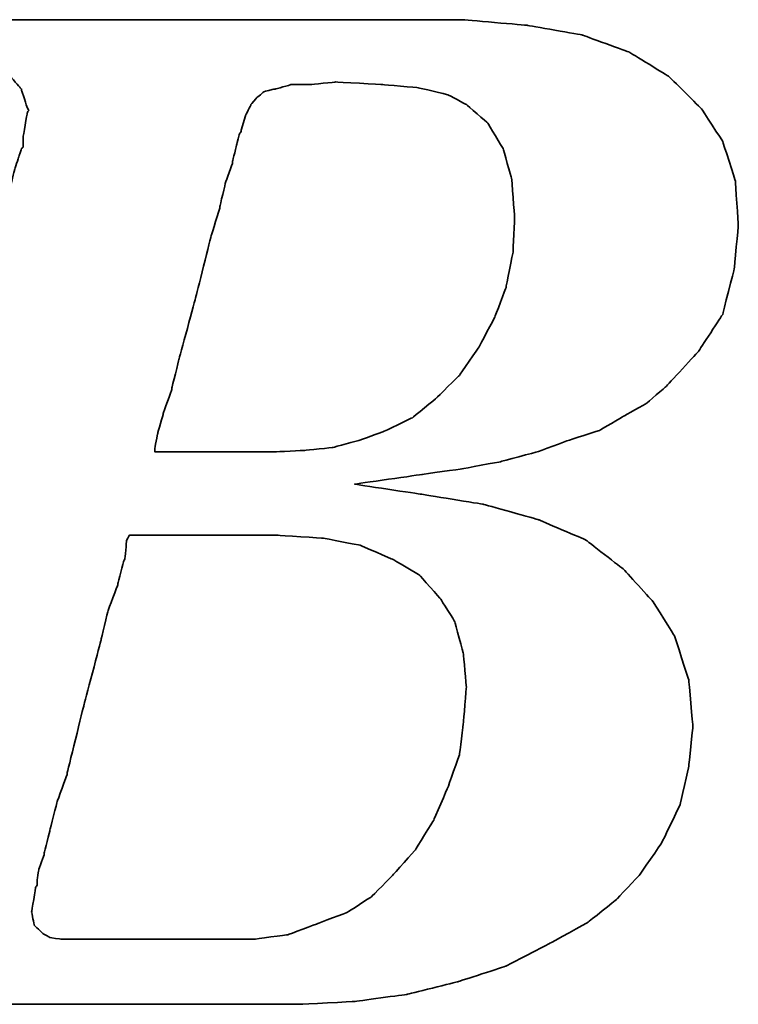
# Model space of a CAD drawing. Header units: millimetres. Extents: x 1805 to 4914, y -1594 to 860.
# Tile 574 of 656: x 4009.49 to 4012.9, y -201.37 to -196.7. Entities that reach past the tile are written whole.
import ezdxf

# ---------------------------------------------------------------- set-up
doc = ezdxf.new("R2010")
doc.units = ezdxf.units.MM
doc.layers.add('DIM', color=4, linetype='CONTINUOUS')
doc.layers.add('layer 1', color=7, linetype='CONTINUOUS')

# ---------------------------------------------------------------- blocks, each defined once
blk = doc.blocks.new('TBI MOTION logo(完整正式版)')
at = {"layer": 'layer 1', "color": 22, "lineweight": 35}
for points, knots in [([(-64.65375, -6.86375), (-64.65375, -6.86375), (-64.84375, -7.29625), (-64.84375, -7.29625), (-64.84375, -7.29625), (-64.84375, -7.29625), (-64.86875, -7.34375), (-64.86875, -7.34375), (-64.86875, -7.34375), (-64.86875, -7.34375), (-64.86875, -7.36875), (-64.86875, -7.36875), (-64.86875, -7.36875), (-64.86875, -7.36875), (-65.15375, -7.65375), (-65.15375, -7.65375), (-65.15375, -7.65375), (-65.15375, -7.65375), (-65.17875, -7.65375), (-65.17875, -7.65375), (-65.17875, -7.65375), (-65.17875, -7.65375), (-65.20375, -7.67875), (-65.20375, -7.67875), (-65.20375, -7.67875), (-65.20375, -7.67875), (-65.58875, -7.87125), (-65.58875, -7.87125), (-65.58875, -7.87125), (-65.58875, -7.87125), (-65.63375, -7.87125), (-65.63375, -7.87125), (-65.63375, -7.87125), (-65.63375, -7.87125), (-65.65875, -7.89375), (-65.65875, -7.89375), (-65.65875, -7.89375), (-65.65875, -7.89375), (-66.09375, -7.94375), (-66.09375, -7.94375), (-66.09375, -7.94375), (-66.09375, -7.94375), (-66.11375, -7.94375), (-66.11375, -7.94375), (-66.11375, -7.94375), (-66.11375, -7.94375), (-66.16375, -7.94375), (-66.16375, -7.94375), (-66.16375, -7.94375), (-66.16375, -7.94375), (-66.30875, -7.94375), (-66.30875, -7.94375), (-66.30875, -7.94375), (-66.30875, -7.94375), (-66.69375, -7.94375), (-66.69375, -7.94375), (-66.69375, -7.94375), (-66.69375, -7.94375), (-67.07375, -7.94375), (-67.07375, -7.94375), (-67.07375, -7.94375), (-67.07375, -7.94375), (-67.12375, -7.94375), (-67.12375, -7.94375), (-67.12375, -7.94375), (-67.12375, -7.94375), (-67.12375, -7.96625), (-67.12375, -7.96625), (-67.12375, -7.96625), (-67.12375, -7.96625), (-67.14875, -7.99125), (-67.14875, -7.99125), (-67.14875, -7.99125), (-67.14875, -7.99125), (-67.24375, -8.34875), (-67.24375, -8.34875), (-67.24375, -8.34875), (-67.24375, -8.34875), (-67.31375, -8.68625), (-67.31375, -8.68625), (-67.31375, -8.68625), (-67.31375, -8.68625), (-67.26875, -8.68625), (-67.26875, -8.68625), (-67.26875, -8.68625), (-67.26875, -8.68625), (-67.07375, -8.68625), (-67.07375, -8.68625), (-67.07375, -8.68625), (-67.07375, -8.68625), (-66.54875, -8.68625), (-66.54875, -8.68625), (-66.54875, -8.68625), (-66.54875, -8.68625), (-65.82625, -8.68625), (-65.82625, -8.68625), (-65.82625, -8.68625), (-65.82625, -8.68625), (-65.01375, -8.68625), (-65.01375, -8.68625), (-65.01375, -8.68625), (-65.01375, -8.68625), (-64.05375, -8.68625), (-64.05375, -8.68625), (-64.05375, -8.68625), (-64.05375, -8.68625), (-62.08375, -8.68625), (-62.08375, -8.68625), (-62.08375, -8.68625), (-62.08375, -8.68625), (-60.06875, -8.68625), (-60.06875, -8.68625), (-60.06875, -8.68625), (-60.06875, -8.68625), (-59.10875, -8.68625), (-59.10875, -8.68625), (-59.10875, -8.68625), (-59.10875, -8.68625), (-58.29375, -8.68625), (-58.29375, -8.68625), (-58.29375, -8.68625), (-58.29375, -8.68625), (-57.57375, -8.68625), (-57.57375, -8.68625), (-57.57375, -8.68625), (-57.57375, -8.68625), (-57.04875, -8.68625), (-57.04875, -8.68625), (-57.04875, -8.68625), (-57.04875, -8.68625), (-56.85375, -8.68625), (-56.85375, -8.68625), (-56.85375, -8.68625), (-56.85375, -8.68625), (-56.70875, -8.68625), (-56.70875, -8.68625), (-56.70875, -8.68625), (-56.70875, -8.68625), (-56.61375, -8.68625), (-56.61375, -8.68625), (-56.61375, -8.68625), (-56.61375, -8.68625), (-56.56875, -8.68625), (-56.56875, -8.68625), (-56.56875, -8.68625), (-56.56875, -8.68625), (-55.65375, -8.63875), (-55.65375, -8.63875), (-55.65375, -8.63875), (-55.65375, -8.63875), (-54.76875, -8.51875), (-54.76875, -8.51875), (-54.76875, -8.51875), (-54.76875, -8.51875), (-53.90375, -8.30375), (-53.90375, -8.30375), (-53.90375, -8.30375), (-53.90375, -8.30375), (-53.08875, -8.03875), (-53.08875, -8.03875), (-53.08875, -8.03875), (-53.08875, -8.03875), (-52.34375, -7.65375), (-52.34375, -7.65375), (-52.34375, -7.65375), (-52.34375, -7.65375), (-51.69875, -7.29625), (-51.69875, -7.29625), (-51.69875, -7.29625), (-51.69875, -7.29625), (-51.21875, -6.91125), (-51.21875, -6.91125), (-51.21875, -6.91125), (-51.21875, -6.91125), (-50.83375, -6.50375), (-50.83375, -6.50375), (-50.83375, -6.50375), (-50.83375, -6.50375), (-50.44875, -5.94875), (-50.44875, -5.94875), (-50.44875, -5.94875), (-50.44875, -5.94875), (-50.13875, -5.30375), (-50.13875, -5.30375), (-50.13875, -5.30375), (-50.13875, -5.30375), (-49.99375, -4.65375), (-49.99375, -4.65375), (-49.99375, -4.65375), (-49.99375, -4.65375), (-49.92375, -3.98375), (-49.92375, -3.98375), (-49.92375, -3.98375), (-49.92375, -3.98375), (-49.99375, -3.19374), (-49.99375, -3.19374), (-49.99375, -3.19374), (-49.99375, -3.19374), (-50.23374, -2.44874), (-50.23374, -2.44874), (-50.23374, -2.44874), (-50.23374, -2.44874), (-50.59375, -1.87374), (-50.59375, -1.87374), (-50.59375, -1.87374), (-50.59375, -1.87374), (-51.09875, -1.31874), (-51.09875, -1.31874), (-51.09875, -1.31874), (-51.09875, -1.31874), (-51.74375, -0.81875), (-51.74375, -0.81875), (-51.74375, -0.81875), (-51.74375, -0.81875), (-52.53875, -0.48125), (-52.53875, -0.48125), (-52.53875, -0.48125), (-52.53875, -0.48125), (-53.47375, -0.21875), (-53.47375, -0.21875), (-53.47375, -0.21875), (-53.47375, -0.21875), (-54.52875, -0.04874), (-54.52875, -0.04874), (-54.52875, -0.04874), (-54.52875, -0.04874), (-55.65375, 0.12125), (-55.65375, 0.12125), (-55.65375, 0.12125), (-55.65375, 0.12125), (-54.50375, 0.28624), (-54.50375, 0.28624), (-54.50375, 0.28624), (-54.50375, 0.28624), (-53.83375, 0.38124), (-53.83375, 0.38124), (-53.83375, 0.38124), (-53.83375, 0.38124), (-53.18375, 0.50125), (-53.18375, 0.50125), (-53.18375, 0.50125), (-53.18375, 0.50125), (-52.55875, 0.66874), (-52.55875, 0.66874), (-52.55875, 0.66874), (-52.55875, 0.66874), (-52.03375, 0.86124), (-52.03375, 0.86124), (-52.03375, 0.86124), (-52.03375, 0.86124), (-51.50374, 1.03124), (-51.50374, 1.03124), (-51.50374, 1.03124), (-51.50374, 1.03124), (-51.09875, 1.27125), (-51.09875, 1.27125), (-51.09875, 1.27125), (-51.09875, 1.27125), (-50.71375, 1.48624), (-50.71375, 1.48624), (-50.71375, 1.48624), (-50.71375, 1.48624), (-50.37625, 1.77625), (-50.37625, 1.77625), (-50.37625, 1.77625), (-50.37625, 1.77625), (-49.82375, 2.37625), (-49.82375, 2.37625), (-49.82375, 2.37625), (-49.82375, 2.37625), (-49.41875, 2.99625), (-49.41875, 2.99625), (-49.41875, 2.99625), (-49.41875, 2.99625), (-49.22375, 3.76625), (-49.22375, 3.76625), (-49.22375, 3.76625), (-49.22375, 3.76625), (-49.15375, 4.50874), (-49.15375, 4.50874), (-49.15375, 4.50874), (-49.15375, 4.50874), (-49.20375, 5.25125), (-49.20375, 5.25125), (-49.20375, 5.25125), (-49.20375, 5.25125), (-49.41875, 5.92625), (-49.41875, 5.92625), (-49.41875, 5.92625), (-49.41875, 5.92625), (-49.77875, 6.47625), (-49.77875, 6.47625), (-49.77875, 6.47625), (-49.77875, 6.47625), (-50.33125, 7.02624), (-50.33125, 7.02624), (-50.33125, 7.02624), (-50.33125, 7.02624), (-51.00125, 7.43625), (-51.00125, 7.43625), (-51.00125, 7.43625), (-51.00125, 7.43625), (-51.79375, 7.72625), (-51.79375, 7.72625), (-51.79375, 7.72625), (-51.79375, 7.72625), (-52.72875, 7.89124), (-52.72875, 7.89124), (-52.72875, 7.89124), (-52.72875, 7.89124), (-53.83375, 7.98625), (-53.83375, 7.98625), (-53.83375, 7.98625), (-53.83375, 7.98625), (-53.92875, 7.98625), (-53.92875, 7.98625), (-53.92875, 7.98625), (-53.92875, 7.98625), (-54.26375, 7.98625), (-54.26375, 7.98625), (-54.26375, 7.98625), (-54.26375, 7.98625), (-54.74375, 7.98625), (-54.74375, 7.98625), (-54.74375, 7.98625), (-54.74375, 7.98625), (-55.36875, 7.98625), (-55.36875, 7.98625), (-55.36875, 7.98625), (-55.36875, 7.98625), (-56.13375, 7.98625), (-56.13375, 7.98625), (-56.13375, 7.98625), (-56.13375, 7.98625), (-56.94875, 7.98625), (-56.94875, 7.98625), (-56.94875, 7.98625), (-56.94875, 7.98625), (-58.77625, 7.98625), (-58.77625, 7.98625), (-58.77625, 7.98625), (-58.77625, 7.98625), (-60.59875, 7.98625), (-60.59875, 7.98625), (-60.59875, 7.98625), (-60.59875, 7.98625), (-61.41375, 7.98625), (-61.41375, 7.98625), (-61.41375, 7.98625), (-61.41375, 7.98625), (-62.17875, 7.98625), (-62.17875, 7.98625), (-62.17875, 7.98625), (-62.17875, 7.98625), (-62.80375, 7.98625), (-62.80375, 7.98625), (-62.80375, 7.98625), (-62.80375, 7.98625), (-63.30625, 7.98625), (-63.30625, 7.98625), (-63.30625, 7.98625), (-63.30625, 7.98625), (-63.57375, 7.98625), (-63.57375, 7.98625), (-63.57375, 7.98625), (-63.57375, 7.98625), (-63.57375, 7.96375), (-63.57375, 7.96375), (-63.57375, 7.96375), (-63.57375, 7.96375), (-63.59875, 7.94125), (-63.59875, 7.94125), (-63.59875, 7.94125), (-63.59875, 7.94125), (-63.69375, 7.55625), (-63.69375, 7.55625), (-63.69375, 7.55625), (-63.69375, 7.55625), (-63.76375, 7.24624), (-63.76375, 7.24624), (-63.76375, 7.24624), (-63.76375, 7.24624), (-63.23875, 7.24624), (-63.23875, 7.24624), (-63.23875, 7.24624), (-63.23875, 7.24624), (-62.75875, 7.24624), (-62.75875, 7.24624), (-62.75875, 7.24624), (-62.75875, 7.24624), (-62.61125, 7.24624), (-62.61125, 7.24624), (-62.61125, 7.24624), (-62.61125, 7.24624), (-62.56625, 7.24624), (-62.56625, 7.24624), (-62.56625, 7.24624), (-62.56625, 7.24624), (-62.22875, 7.24624), (-62.22875, 7.24624), (-62.22875, 7.24624), (-62.22875, 7.24624), (-62.20375, 7.24624), (-62.20375, 7.24624), (-62.20375, 7.24624), (-62.20375, 7.24624), (-62.17875, 7.21875), (-62.17875, 7.21875), (-62.17875, 7.21875), (-62.17875, 7.21875), (-61.96375, 7.17125), (-61.96375, 7.17125), (-61.96375, 7.17125), (-61.96375, 7.17125), (-61.72375, 7.12624), (-61.72375, 7.12624), (-61.72375, 7.12624), (-61.72375, 7.12624), (-61.70375, 7.12624), (-61.70375, 7.12624), (-61.70375, 7.12624), (-61.70375, 7.12624), (-61.55875, 7.07624), (-61.55875, 7.07624), (-61.55875, 7.07624), (-61.55875, 7.07624), (-61.50875, 7.07624), (-61.50875, 7.07624), (-61.50875, 7.07624), (-61.50875, 7.07624), (-61.48375, 7.02624), (-61.48375, 7.02624), (-61.48375, 7.02624), (-61.48375, 7.02624), (-61.31875, 6.83375), (-61.31875, 6.83375), (-61.31875, 6.83375), (-61.31875, 6.83375), (-61.29375, 6.81125), (-61.29375, 6.81125), (-61.29375, 6.81125), (-61.29375, 6.81125), (-61.29375, 6.78625), (-61.29375, 6.78625), (-61.29375, 6.78625), (-61.29375, 6.78625), (-61.19875, 6.50124), (-61.19875, 6.50124), (-61.19875, 6.50124), (-61.19875, 6.50124), (-61.17375, 6.45124), (-61.17375, 6.45124), (-61.17375, 6.45124), (-61.17375, 6.45124), (-61.19875, 6.40625), (-61.19875, 6.40625), (-61.19875, 6.40625), (-61.19875, 6.40625), (-61.26875, 5.99624), (-61.26875, 5.99624), (-61.26875, 5.99624), (-61.26875, 5.99624), (-61.26875, 5.85125), (-61.26875, 5.85125), (-61.26875, 5.85125), (-61.26875, 5.85125), (-61.26875, 5.82625), (-61.26875, 5.82625), (-61.26875, 5.82625), (-61.26875, 5.82625), (-61.29375, 5.80625), (-61.29375, 5.80625), (-61.29375, 5.80625), (-61.29375, 5.80625), (-61.34125, 5.66125), (-61.34125, 5.66125), (-61.34125, 5.66125), (-61.34125, 5.66125), (-61.41375, 5.44625), (-61.41375, 5.44625), (-61.41375, 5.44625), (-61.41375, 5.44625), (-61.48375, 5.15625), (-61.48375, 5.15625), (-61.48375, 5.15625), (-61.48375, 5.15625), (-61.58375, 4.82124), (-61.58375, 4.82124), (-61.58375, 4.82124), (-61.58375, 4.82124), (-61.79875, 4.00375), (-61.79875, 4.00375), (-61.79875, 4.00375), (-61.79875, 4.00375), (-62.05875, 2.99625), (-62.05875, 2.99625), (-62.05875, 2.99625), (-62.05875, 2.99625), (-62.34875, 1.91625), (-62.34875, 1.91625), (-62.34875, 1.91625), (-62.34875, 1.91625), (-62.97375, -0.41124), (-62.97375, -0.41124), (-62.97375, -0.41124), (-62.97375, -0.41124), (-63.59875, -2.75875), (-63.59875, -2.75875), (-63.59875, -2.75875), (-63.59875, -2.75875), (-63.88375, -3.86374), (-63.88375, -3.86374), (-63.88375, -3.86374), (-63.88375, -3.86374), (-64.14875, -4.82374), (-64.14875, -4.82374), (-64.14875, -4.82374), (-64.14875, -4.82374), (-64.36375, -5.64125), (-64.36375, -5.64125), (-64.36375, -5.64125), (-64.36375, -5.64125), (-64.43625, -5.97625), (-64.43625, -5.97625), (-64.43625, -5.97625), (-64.43625, -5.97625), (-64.50875, -6.28625), (-64.50875, -6.28625), (-64.50875, -6.28625), (-64.50875, -6.28625), (-64.50875, -6.30875), (-64.50875, -6.30875), (-64.50875, -6.30875), (-64.50875, -6.30875), (-64.57875, -6.50375), (-64.57875, -6.50375), (-64.57875, -6.50375), (-64.57875, -6.50375), (-64.62875, -6.69625), (-64.62875, -6.69625), (-64.62875, -6.69625), (-64.62875, -6.69625), (-64.62875, -6.76875), (-64.62875, -6.76875), (-64.62875, -6.76875), (-64.62875, -6.76875), (-64.62875, -6.81375), (-64.62875, -6.81375), (-64.62875, -6.81375), (-64.62875, -6.81375), (-64.62875, -6.83875), (-64.62875, -6.83875), (-64.62875, -6.83875), (-64.62875, -6.83875), (-64.65375, -6.86375), (-64.65375, -6.86375)], [0, 0, 0, 0, 0.00719424, 0.00719424, 0.00719424, 0.00719425, 0.01438849, 0.01438849, 0.01438849, 0.0143885, 0.02158273, 0.02158273, 0.02158273, 0.02158274, 0.02877698, 0.02877698, 0.02877698, 0.02877699, 0.03597122, 0.03597122, 0.03597122, 0.03597123, 0.04316547, 0.04316547, 0.04316547, 0.04316548, 0.05035971, 0.05035971, 0.05035971, 0.05035972, 0.05755396, 0.05755396, 0.05755396, 0.05755397, 0.0647482, 0.0647482, 0.0647482, 0.06474821, 0.07194245, 0.07194245, 0.07194245, 0.07194246, 0.07913669, 0.07913669, 0.07913669, 0.0791367, 0.08633094, 0.08633094, 0.08633094, 0.08633095, 0.09352518, 0.09352518, 0.09352518, 0.09352519, 0.10071942, 0.10071942, 0.10071942, 0.10071943, 0.10791367, 0.10791367, 0.10791367, 0.10791368, 0.11510791, 0.11510791, 0.11510791, 0.11510792, 0.12230216, 0.12230216, 0.12230216, 0.12230217, 0.1294964, 0.1294964, 0.1294964, 0.12949641, 0.13669065, 0.13669065, 0.13669065, 0.13669066, 0.14388489, 0.14388489, 0.14388489, 0.1438849, 0.15107914, 0.15107914, 0.15107914, 0.15107915, 0.15827338, 0.15827338, 0.15827338, 0.15827339, 0.16546763, 0.16546763, 0.16546763, 0.16546764, 0.17266187, 0.17266187, 0.17266187, 0.17266188, 0.17985612, 0.17985612, 0.17985612, 0.17985613, 0.18705036, 0.18705036, 0.18705036, 0.18705037, 0.1942446, 0.1942446, 0.1942446, 0.19424461, 0.20143885, 0.20143885, 0.20143885, 0.20143886, 0.20863309, 0.20863309, 0.20863309, 0.2086331, 0.21582734, 0.21582734, 0.21582734, 0.21582735, 0.22302158, 0.22302158, 0.22302158, 0.22302159, 0.23021583, 0.23021583, 0.23021583, 0.23021584, 0.23741007, 0.23741007, 0.23741007, 0.23741008, 0.24460432, 0.24460432, 0.24460432, 0.24460433, 0.25179856, 0.25179856, 0.25179856, 0.25179857, 0.25899281, 0.25899281, 0.25899281, 0.25899282, 0.26618705, 0.26618705, 0.26618705, 0.26618706, 0.27338129, 0.27338129, 0.27338129, 0.2733813, 0.28057554, 0.28057554, 0.28057554, 0.28057555, 0.28776978, 0.28776978, 0.28776978, 0.28776979, 0.29496403, 0.29496403, 0.29496403, 0.29496404, 0.30215827, 0.30215827, 0.30215827, 0.30215828, 0.30935252, 0.30935252, 0.30935252, 0.30935253, 0.31654676, 0.31654676, 0.31654676, 0.31654677, 0.32374101, 0.32374101, 0.32374101, 0.32374102, 0.33093525, 0.33093525, 0.33093525, 0.33093526, 0.3381295, 0.3381295, 0.3381295, 0.33812951, 0.34532374, 0.34532374, 0.34532374, 0.34532375, 0.35251799, 0.35251799, 0.35251799, 0.352518, 0.35971223, 0.35971223, 0.35971223, 0.35971224, 0.36690647, 0.36690647, 0.36690647, 0.36690648, 0.37410072, 0.37410072, 0.37410072, 0.37410073, 0.38129496, 0.38129496, 0.38129496, 0.38129497, 0.38848921, 0.38848921, 0.38848921, 0.38848922, 0.39568345, 0.39568345, 0.39568345, 0.39568346, 0.4028777, 0.4028777, 0.4028777, 0.40287771, 0.41007194, 0.41007194, 0.41007194, 0.41007195, 0.41726619, 0.41726619, 0.41726619, 0.4172662, 0.42446043, 0.42446043, 0.42446043, 0.42446044, 0.43165468, 0.43165468, 0.43165468, 0.43165469, 0.43884892, 0.43884892, 0.43884892, 0.43884893, 0.44604317, 0.44604317, 0.44604317, 0.44604318, 0.45323741, 0.45323741, 0.45323741, 0.45323742, 0.46043165, 0.46043165, 0.46043165, 0.46043166, 0.4676259, 0.4676259, 0.4676259, 0.46762591, 0.47482014, 0.47482014, 0.47482014, 0.47482015, 0.48201439, 0.48201439, 0.48201439, 0.4820144, 0.48920863, 0.48920863, 0.48920863, 0.48920864, 0.49640288, 0.49640288, 0.49640288, 0.49640289, 0.50359712, 0.50359712, 0.50359712, 0.50359713, 0.51079137, 0.51079137, 0.51079137, 0.51079138, 0.51798561, 0.51798561, 0.51798561, 0.51798562, 0.52517986, 0.52517986, 0.52517986, 0.52517987, 0.5323741, 0.5323741, 0.5323741, 0.53237411, 0.53956835, 0.53956835, 0.53956835, 0.53956836, 0.54676259, 0.54676259, 0.54676259, 0.5467626, 0.55395683, 0.55395683, 0.55395683, 0.55395684, 0.56115108, 0.56115108, 0.56115108, 0.56115109, 0.56834532, 0.56834532, 0.56834532, 0.56834533, 0.57553957, 0.57553957, 0.57553957, 0.57553958, 0.58273381, 0.58273381, 0.58273381, 0.58273382, 0.58992806, 0.58992806, 0.58992806, 0.58992807, 0.5971223, 0.5971223, 0.5971223, 0.59712231, 0.60431655, 0.60431655, 0.60431655, 0.60431656, 0.61151079, 0.61151079, 0.61151079, 0.6115108, 0.61870504, 0.61870504, 0.61870504, 0.61870505, 0.62589928, 0.62589928, 0.62589928, 0.62589929, 0.63309353, 0.63309353, 0.63309353, 0.63309354, 0.64028777, 0.64028777, 0.64028777, 0.64028778, 0.64748201, 0.64748201, 0.64748201, 0.64748202, 0.65467626, 0.65467626, 0.65467626, 0.65467627, 0.6618705, 0.6618705, 0.6618705, 0.66187051, 0.66906475, 0.66906475, 0.66906475, 0.66906476, 0.67625899, 0.67625899, 0.67625899, 0.676259, 0.68345324, 0.68345324, 0.68345324, 0.68345325, 0.69064748, 0.69064748, 0.69064748, 0.69064749, 0.69784173, 0.69784173, 0.69784173, 0.69784174, 0.70503597, 0.70503597, 0.70503597, 0.70503598, 0.71223022, 0.71223022, 0.71223022, 0.71223023, 0.71942446, 0.71942446, 0.71942446, 0.71942447, 0.72661871, 0.72661871, 0.72661871, 0.72661872, 0.73381295, 0.73381295, 0.73381295, 0.73381296, 0.74100719, 0.74100719, 0.74100719, 0.7410072, 0.74820144, 0.74820144, 0.74820144, 0.74820145, 0.75539568, 0.75539568, 0.75539568, 0.75539569, 0.76258993, 0.76258993, 0.76258993, 0.76258994, 0.76978417, 0.76978417, 0.76978417, 0.76978418, 0.77697842, 0.77697842, 0.77697842, 0.77697843, 0.78417266, 0.78417266, 0.78417266, 0.78417267, 0.79136691, 0.79136691, 0.79136691, 0.79136692, 0.79856115, 0.79856115, 0.79856115, 0.79856116, 0.8057554, 0.8057554, 0.8057554, 0.80575541, 0.81294964, 0.81294964, 0.81294964, 0.81294965, 0.82014388, 0.82014388, 0.82014388, 0.82014389, 0.82733813, 0.82733813, 0.82733813, 0.82733814, 0.83453237, 0.83453237, 0.83453237, 0.83453238, 0.84172662, 0.84172662, 0.84172662, 0.84172663, 0.84892086, 0.84892086, 0.84892086, 0.84892087, 0.85611511, 0.85611511, 0.85611511, 0.85611512, 0.86330935, 0.86330935, 0.86330935, 0.86330936, 0.8705036, 0.8705036, 0.8705036, 0.87050361, 0.87769784, 0.87769784, 0.87769784, 0.87769785, 0.88489209, 0.88489209, 0.88489209, 0.8848921, 0.89208633, 0.89208633, 0.89208633, 0.89208634, 0.89928058, 0.89928058, 0.89928058, 0.89928059, 0.90647482, 0.90647482, 0.90647482, 0.90647483, 0.91366906, 0.91366906, 0.91366906, 0.91366907, 0.92086331, 0.92086331, 0.92086331, 0.92086332, 0.92805755, 0.92805755, 0.92805755, 0.92805756, 0.9352518, 0.9352518, 0.9352518, 0.93525181, 0.94244604, 0.94244604, 0.94244604, 0.94244605, 0.94964029, 0.94964029, 0.94964029, 0.9496403, 0.95683453, 0.95683453, 0.95683453, 0.95683454, 0.96402878, 0.96402878, 0.96402878, 0.96402879, 0.97122302, 0.97122302, 0.97122302, 0.97122303, 0.97841727, 0.97841727, 0.97841727, 0.97841728, 0.98561151, 0.98561151, 0.98561151, 0.98561152, 0.99280576, 0.99280576, 0.99280576, 0.99280577, 1, 1, 1, 1]), ([(-57.50375, 6.35625), (-57.50375, 6.35625), (-57.57375, 6.11625), (-57.57375, 6.11625), (-57.57375, 6.11625), (-57.57375, 6.11625), (-57.57375, 6.09125), (-57.57375, 6.09125), (-57.57375, 6.09125), (-57.57375, 6.09125), (-57.59875, 6.06625), (-57.59875, 6.06625), (-57.59875, 6.06625), (-57.59875, 6.06625), (-57.64875, 5.87625), (-57.64875, 5.87625), (-57.64875, 5.87625), (-57.64875, 5.87625), (-57.71875, 5.58875), (-57.71875, 5.58875), (-57.71875, 5.58875), (-57.71875, 5.58875), (-57.71875, 5.56625), (-57.71875, 5.56625), (-57.71875, 5.56625), (-57.71875, 5.56625), (-57.83875, 5.23125), (-57.83875, 5.23125), (-57.83875, 5.23125), (-57.83875, 5.23125), (-57.93625, 4.82124), (-57.93625, 4.82124), (-57.93625, 4.82124), (-57.93625, 4.82124), (-57.93625, 4.79624), (-57.93625, 4.79624), (-57.93625, 4.79624), (-57.93625, 4.79624), (-58.07875, 4.34125), (-58.07875, 4.34125), (-58.07875, 4.34125), (-58.07875, 4.34125), (-58.34375, 3.28625), (-58.34375, 3.28625), (-58.34375, 3.28625), (-58.34375, 3.28625), (-58.62875, 2.23124), (-58.62875, 2.23124), (-58.62875, 2.23124), (-58.62875, 2.23124), (-58.74875, 1.75125), (-58.74875, 1.75125), (-58.74875, 1.75125), (-58.74875, 1.75125), (-58.74875, 1.72625), (-58.74875, 1.72625), (-58.74875, 1.72625), (-58.74875, 1.72625), (-58.89375, 1.31625), (-58.89375, 1.31625), (-58.89375, 1.31625), (-58.89375, 1.31625), (-58.98875, 0.98124), (-58.98875, 0.98124), (-58.98875, 0.98124), (-58.98875, 0.98124), (-59.03875, 0.71625), (-59.03875, 0.71625), (-59.03875, 0.71625), (-59.03875, 0.71625), (-59.03875, 0.66874), (-59.03875, 0.66874), (-59.03875, 0.66874), (-59.03875, 0.66874), (-58.91875, 0.66874), (-58.91875, 0.66874), (-58.91875, 0.66874), (-58.91875, 0.66874), (-58.53375, 0.66874), (-58.53375, 0.66874), (-58.53375, 0.66874), (-58.53375, 0.66874), (-58.10375, 0.66874), (-58.10375, 0.66874), (-58.10375, 0.66874), (-58.10375, 0.66874), (-57.66875, 0.66874), (-57.66875, 0.66874), (-57.66875, 0.66874), (-57.66875, 0.66874), (-57.33375, 0.66874), (-57.33375, 0.66874), (-57.33375, 0.66874), (-57.33375, 0.66874), (-57.09375, 0.66874), (-57.09375, 0.66874), (-57.09375, 0.66874), (-57.09375, 0.66874), (-56.99875, 0.66874), (-56.99875, 0.66874), (-56.99875, 0.66874), (-56.99875, 0.66874), (-56.49375, 0.69374), (-56.49375, 0.69374), (-56.49375, 0.69374), (-56.49375, 0.69374), (-56.01375, 0.74374), (-56.01375, 0.74374), (-56.01375, 0.74374), (-56.01375, 0.74374), (-55.58375, 0.86124), (-55.58375, 0.86124), (-55.58375, 0.86124), (-55.58375, 0.86124), (-55.17375, 1.00624), (-55.17375, 1.00624), (-55.17375, 1.00624), (-55.17375, 1.00624), (-54.67375, 1.24625), (-54.67375, 1.24625), (-54.67375, 1.24625), (-54.67375, 1.24625), (-54.26375, 1.58124), (-54.26375, 1.58124), (-54.26375, 1.58124), (-54.26375, 1.58124), (-53.87875, 1.96374), (-53.87875, 1.96374), (-53.87875, 1.96374), (-53.87875, 1.96374), (-53.54375, 2.44625), (-53.54375, 2.44625), (-53.54375, 2.44625), (-53.54375, 2.44625), (-53.27875, 2.95125), (-53.27875, 2.95125), (-53.27875, 2.95125), (-53.27875, 2.95125), (-53.08875, 3.45124), (-53.08875, 3.45124), (-53.08875, 3.45124), (-53.08875, 3.45124), (-52.96875, 4.05124), (-52.96875, 4.05124), (-52.96875, 4.05124), (-52.96875, 4.05124), (-52.94375, 4.65125), (-52.94375, 4.65125), (-52.94375, 4.65125), (-52.94375, 4.65125), (-52.99375, 5.30125), (-52.99375, 5.30125), (-52.99375, 5.30125), (-52.99375, 5.30125), (-53.13875, 5.80625), (-53.13875, 5.80625), (-53.13875, 5.80625), (-53.13875, 5.80625), (-53.39875, 6.23625), (-53.39875, 6.23625), (-53.39875, 6.23625), (-53.39875, 6.23625), (-53.75875, 6.54875), (-53.75875, 6.54875), (-53.75875, 6.54875), (-53.75875, 6.54875), (-54.07375, 6.71625), (-54.07375, 6.71625), (-54.07375, 6.71625), (-54.07375, 6.71625), (-54.57375, 6.83375), (-54.57375, 6.83375), (-54.57375, 6.83375), (-54.57375, 6.83375), (-55.17375, 6.88625), (-55.17375, 6.88625), (-55.17375, 6.88625), (-55.17375, 6.88625), (-55.96875, 6.93125), (-55.96875, 6.93125), (-55.96875, 6.93125), (-55.96875, 6.93125), (-56.39875, 6.88625), (-56.39875, 6.88625), (-56.39875, 6.88625), (-56.39875, 6.88625), (-56.42125, 6.88625), (-56.42125, 6.88625), (-56.42125, 6.88625), (-56.42125, 6.88625), (-56.73375, 6.88625), (-56.73375, 6.88625), (-56.73375, 6.88625), (-56.73375, 6.88625), (-56.99875, 6.81125), (-56.99875, 6.81125), (-56.99875, 6.81125), (-56.99875, 6.81125), (-57.02375, 6.81125), (-57.02375, 6.81125), (-57.02375, 6.81125), (-57.02375, 6.81125), (-57.18875, 6.76625), (-57.18875, 6.76625), (-57.18875, 6.76625), (-57.18875, 6.76625), (-57.30875, 6.66625), (-57.30875, 6.66625), (-57.30875, 6.66625), (-57.30875, 6.66625), (-57.40875, 6.54875), (-57.40875, 6.54875), (-57.40875, 6.54875), (-57.40875, 6.54875), (-57.50375, 6.35625), (-57.50375, 6.35625)], [0, 0, 0, 0, 0.01851852, 0.01851852, 0.01851852, 0.01851853, 0.03703704, 0.03703704, 0.03703704, 0.03703705, 0.05555556, 0.05555556, 0.05555556, 0.05555557, 0.07407407, 0.07407407, 0.07407407, 0.07407408, 0.09259259, 0.09259259, 0.09259259, 0.0925926, 0.11111111, 0.11111111, 0.11111111, 0.11111112, 0.12962963, 0.12962963, 0.12962963, 0.12962964, 0.14814815, 0.14814815, 0.14814815, 0.14814816, 0.16666667, 0.16666667, 0.16666667, 0.16666668, 0.18518519, 0.18518519, 0.18518519, 0.1851852, 0.2037037, 0.2037037, 0.2037037, 0.20370371, 0.22222222, 0.22222222, 0.22222222, 0.22222223, 0.24074074, 0.24074074, 0.24074074, 0.24074075, 0.25925926, 0.25925926, 0.25925926, 0.25925927, 0.27777778, 0.27777778, 0.27777778, 0.27777779, 0.2962963, 0.2962963, 0.2962963, 0.29629631, 0.31481481, 0.31481481, 0.31481481, 0.31481482, 0.33333333, 0.33333333, 0.33333333, 0.33333334, 0.35185185, 0.35185185, 0.35185185, 0.35185186, 0.37037037, 0.37037037, 0.37037037, 0.37037038, 0.38888889, 0.38888889, 0.38888889, 0.3888889, 0.40740741, 0.40740741, 0.40740741, 0.40740742, 0.42592593, 0.42592593, 0.42592593, 0.42592594, 0.44444444, 0.44444444, 0.44444444, 0.44444445, 0.46296296, 0.46296296, 0.46296296, 0.46296297, 0.48148148, 0.48148148, 0.48148148, 0.48148149, 0.5, 0.5, 0.5, 0.50000001, 0.51851852, 0.51851852, 0.51851852, 0.51851853, 0.53703704, 0.53703704, 0.53703704, 0.53703705, 0.55555556, 0.55555556, 0.55555556, 0.55555557, 0.57407407, 0.57407407, 0.57407407, 0.57407408, 0.59259259, 0.59259259, 0.59259259, 0.5925926, 0.61111111, 0.61111111, 0.61111111, 0.61111112, 0.62962963, 0.62962963, 0.62962963, 0.62962964, 0.64814815, 0.64814815, 0.64814815, 0.64814816, 0.66666667, 0.66666667, 0.66666667, 0.66666668, 0.68518519, 0.68518519, 0.68518519, 0.6851852, 0.7037037, 0.7037037, 0.7037037, 0.70370371, 0.72222222, 0.72222222, 0.72222222, 0.72222223, 0.74074074, 0.74074074, 0.74074074, 0.74074075, 0.75925926, 0.75925926, 0.75925926, 0.75925927, 0.77777778, 0.77777778, 0.77777778, 0.77777779, 0.7962963, 0.7962963, 0.7962963, 0.79629631, 0.81481481, 0.81481481, 0.81481481, 0.81481482, 0.83333333, 0.83333333, 0.83333333, 0.83333334, 0.85185185, 0.85185185, 0.85185185, 0.85185186, 0.87037037, 0.87037037, 0.87037037, 0.87037038, 0.88888889, 0.88888889, 0.88888889, 0.8888889, 0.90740741, 0.90740741, 0.90740741, 0.90740742, 0.92592593, 0.92592593, 0.92592593, 0.92592594, 0.94444444, 0.94444444, 0.94444444, 0.94444445, 0.96296296, 0.96296296, 0.96296296, 0.96296297, 0.98148148, 0.98148148, 0.98148148, 0.98148149, 1, 1, 1, 1]), ([(-61.03125, -6.57375), (-61.03125, -6.57375), (-61.03125, -6.67125), (-61.03125, -6.67125), (-61.03125, -6.67125), (-61.03125, -6.67125), (-61.05375, -6.69625), (-61.05375, -6.69625), (-61.05375, -6.69625), (-61.05375, -6.69625), (-61.12375, -7.12875), (-61.12375, -7.12875), (-61.12375, -7.12875), (-61.12375, -7.12875), (-61.07875, -7.34375), (-61.07875, -7.34375), (-61.07875, -7.34375), (-61.07875, -7.34375), (-60.93375, -7.48875), (-60.93375, -7.48875), (-60.93375, -7.48875), (-60.93375, -7.48875), (-60.81375, -7.55625), (-60.81375, -7.55625), (-60.81375, -7.55625), (-60.81375, -7.55625), (-60.62375, -7.58375), (-60.62375, -7.58375), (-60.62375, -7.58375), (-60.62375, -7.58375), (-60.30875, -7.58375), (-60.30875, -7.58375), (-60.30875, -7.58375), (-60.30875, -7.58375), (-59.97375, -7.58375), (-59.97375, -7.58375), (-59.97375, -7.58375), (-59.97375, -7.58375), (-59.87875, -7.58375), (-59.87875, -7.58375), (-59.87875, -7.58375), (-59.87875, -7.58375), (-59.63625, -7.58375), (-59.63625, -7.58375), (-59.63625, -7.58375), (-59.63625, -7.58375), (-58.96875, -7.58375), (-58.96875, -7.58375), (-58.96875, -7.58375), (-58.96875, -7.58375), (-58.29375, -7.58375), (-58.29375, -7.58375), (-58.29375, -7.58375), (-58.29375, -7.58375), (-58.05375, -7.58375), (-58.05375, -7.58375), (-58.05375, -7.58375), (-58.05375, -7.58375), (-57.98375, -7.58375), (-57.98375, -7.58375), (-57.98375, -7.58375), (-57.98375, -7.58375), (-57.35875, -7.58375), (-57.35875, -7.58375), (-57.35875, -7.58375), (-57.35875, -7.58375), (-56.78375, -7.50875), (-56.78375, -7.50875), (-56.78375, -7.50875), (-56.78375, -7.50875), (-56.27875, -7.31875), (-56.27875, -7.31875), (-56.27875, -7.31875), (-56.27875, -7.31875), (-55.77375, -7.12875), (-55.77375, -7.12875), (-55.77375, -7.12875), (-55.77375, -7.12875), (-55.36875, -6.86375), (-55.36875, -6.86375), (-55.36875, -6.86375), (-55.36875, -6.86375), (-55.00875, -6.50375), (-55.00875, -6.50375), (-55.00875, -6.50375), (-55.00875, -6.50375), (-54.62375, -6.06875), (-54.62375, -6.06875), (-54.62375, -6.06875), (-54.62375, -6.06875), (-54.31375, -5.56875), (-54.31375, -5.56875), (-54.31375, -5.56875), (-54.31375, -5.56875), (-54.07375, -5.01625), (-54.07375, -5.01625), (-54.07375, -5.01625), (-54.07375, -5.01625), (-53.87875, -4.46374), (-53.87875, -4.46374), (-53.87875, -4.46374), (-53.87875, -4.46374), (-53.80875, -3.91375), (-53.80875, -3.91375), (-53.80875, -3.91375), (-53.80875, -3.91375), (-53.75875, -3.31375), (-53.75875, -3.31375), (-53.75875, -3.31375), (-53.75875, -3.31375), (-53.80875, -2.75875), (-53.80875, -2.75875), (-53.80875, -2.75875), (-53.80875, -2.75875), (-53.95375, -2.20875), (-53.95375, -2.20875), (-53.95375, -2.20875), (-53.95375, -2.20875), (-54.19375, -1.82625), (-54.19375, -1.82625), (-54.19375, -1.82625), (-54.19375, -1.82625), (-54.55375, -1.41875), (-54.55375, -1.41875), (-54.55375, -1.41875), (-54.55375, -1.41875), (-55.00875, -1.15125), (-55.00875, -1.15125), (-55.00875, -1.15125), (-55.00875, -1.15125), (-55.56125, -0.91375), (-55.56125, -0.91375), (-55.56125, -0.91375), (-55.56125, -0.91375), (-56.18125, -0.79375), (-56.18125, -0.79375), (-56.18125, -0.79375), (-56.18125, -0.79375), (-56.94875, -0.74374), (-56.94875, -0.74374), (-56.94875, -0.74374), (-56.94875, -0.74374), (-56.99875, -0.74374), (-56.99875, -0.74374), (-56.99875, -0.74374), (-56.99875, -0.74374), (-57.09375, -0.74374), (-57.09375, -0.74374), (-57.09375, -0.74374), (-57.09375, -0.74374), (-57.38375, -0.74374), (-57.38375, -0.74374), (-57.38375, -0.74374), (-57.38375, -0.74374), (-57.76875, -0.74374), (-57.76875, -0.74374), (-57.76875, -0.74374), (-57.76875, -0.74374), (-58.24625, -0.74374), (-58.24625, -0.74374), (-58.24625, -0.74374), (-58.24625, -0.74374), (-58.72875, -0.74374), (-58.72875, -0.74374), (-58.72875, -0.74374), (-58.72875, -0.74374), (-59.20875, -0.74374), (-59.20875, -0.74374), (-59.20875, -0.74374), (-59.20875, -0.74374), (-59.46875, -0.74374), (-59.46875, -0.74374), (-59.46875, -0.74374), (-59.46875, -0.74374), (-59.51625, -0.83875), (-59.51625, -0.83875), (-59.51625, -0.83875), (-59.51625, -0.83875), (-59.54375, -1.15125), (-59.54375, -1.15125), (-59.54375, -1.15125), (-59.54375, -1.15125), (-59.56375, -1.17874), (-59.56375, -1.17874), (-59.56375, -1.17874), (-59.56375, -1.17874), (-59.66375, -1.55875), (-59.66375, -1.55875), (-59.66375, -1.55875), (-59.66375, -1.55875), (-59.66375, -1.58375), (-59.66375, -1.58375), (-59.66375, -1.58375), (-59.66375, -1.58375), (-59.82875, -2.01874), (-59.82875, -2.01874), (-59.82875, -2.01874), (-59.82875, -2.01874), (-59.94875, -2.52125), (-59.94875, -2.52125), (-59.94875, -2.52125), (-59.94875, -2.52125), (-60.23875, -3.62375), (-60.23875, -3.62375), (-60.23875, -3.62375), (-60.23875, -3.62375), (-60.52375, -4.77624), (-60.52375, -4.77624), (-60.52375, -4.77624), (-60.52375, -4.77624), (-60.52375, -4.79874), (-60.52375, -4.79874), (-60.52375, -4.79874), (-60.52375, -4.79874), (-60.69125, -5.25375), (-60.69125, -5.25375), (-60.69125, -5.25375), (-60.69125, -5.25375), (-60.81375, -5.73625), (-60.81375, -5.73625), (-60.81375, -5.73625), (-60.81375, -5.73625), (-60.90875, -6.11875), (-60.90875, -6.11875), (-60.90875, -6.11875), (-60.90875, -6.11875), (-60.90875, -6.14375), (-60.90875, -6.14375), (-60.90875, -6.14375), (-60.90875, -6.14375), (-61.00375, -6.40875), (-61.00375, -6.40875), (-61.00375, -6.40875), (-61.00375, -6.40875), (-61.03125, -6.57375), (-61.03125, -6.57375)], [0, 0, 0, 0, 0.01694915, 0.01694915, 0.01694915, 0.01694916, 0.03389831, 0.03389831, 0.03389831, 0.03389832, 0.05084746, 0.05084746, 0.05084746, 0.05084747, 0.06779661, 0.06779661, 0.06779661, 0.06779662, 0.08474576, 0.08474576, 0.08474576, 0.08474577, 0.10169492, 0.10169492, 0.10169492, 0.10169493, 0.11864407, 0.11864407, 0.11864407, 0.11864408, 0.13559322, 0.13559322, 0.13559322, 0.13559323, 0.15254237, 0.15254237, 0.15254237, 0.15254238, 0.16949153, 0.16949153, 0.16949153, 0.16949154, 0.18644068, 0.18644068, 0.18644068, 0.18644069, 0.20338983, 0.20338983, 0.20338983, 0.20338984, 0.22033898, 0.22033898, 0.22033898, 0.22033899, 0.23728814, 0.23728814, 0.23728814, 0.23728815, 0.25423729, 0.25423729, 0.25423729, 0.2542373, 0.27118644, 0.27118644, 0.27118644, 0.27118645, 0.28813559, 0.28813559, 0.28813559, 0.2881356, 0.30508475, 0.30508475, 0.30508475, 0.30508476, 0.3220339, 0.3220339, 0.3220339, 0.32203391, 0.33898305, 0.33898305, 0.33898305, 0.33898306, 0.3559322, 0.3559322, 0.3559322, 0.35593221, 0.37288136, 0.37288136, 0.37288136, 0.37288137, 0.38983051, 0.38983051, 0.38983051, 0.38983052, 0.40677966, 0.40677966, 0.40677966, 0.40677967, 0.42372881, 0.42372881, 0.42372881, 0.42372882, 0.44067797, 0.44067797, 0.44067797, 0.44067798, 0.45762712, 0.45762712, 0.45762712, 0.45762713, 0.47457627, 0.47457627, 0.47457627, 0.47457628, 0.49152542, 0.49152542, 0.49152542, 0.49152543, 0.50847458, 0.50847458, 0.50847458, 0.50847459, 0.52542373, 0.52542373, 0.52542373, 0.52542374, 0.54237288, 0.54237288, 0.54237288, 0.54237289, 0.55932203, 0.55932203, 0.55932203, 0.55932204, 0.57627119, 0.57627119, 0.57627119, 0.5762712, 0.59322034, 0.59322034, 0.59322034, 0.59322035, 0.61016949, 0.61016949, 0.61016949, 0.6101695, 0.62711864, 0.62711864, 0.62711864, 0.62711865, 0.6440678, 0.6440678, 0.6440678, 0.64406781, 0.66101695, 0.66101695, 0.66101695, 0.66101696, 0.6779661, 0.6779661, 0.6779661, 0.67796611, 0.69491525, 0.69491525, 0.69491525, 0.69491526, 0.71186441, 0.71186441, 0.71186441, 0.71186442, 0.72881356, 0.72881356, 0.72881356, 0.72881357, 0.74576271, 0.74576271, 0.74576271, 0.74576272, 0.76271186, 0.76271186, 0.76271186, 0.76271187, 0.77966102, 0.77966102, 0.77966102, 0.77966103, 0.79661017, 0.79661017, 0.79661017, 0.79661018, 0.81355932, 0.81355932, 0.81355932, 0.81355933, 0.83050847, 0.83050847, 0.83050847, 0.83050848, 0.84745763, 0.84745763, 0.84745763, 0.84745764, 0.86440678, 0.86440678, 0.86440678, 0.86440679, 0.88135593, 0.88135593, 0.88135593, 0.88135594, 0.89830508, 0.89830508, 0.89830508, 0.89830509, 0.91525424, 0.91525424, 0.91525424, 0.91525425, 0.93220339, 0.93220339, 0.93220339, 0.9322034, 0.94915254, 0.94915254, 0.94915254, 0.94915255, 0.96610169, 0.96610169, 0.96610169, 0.9661017, 0.98305085, 0.98305085, 0.98305085, 0.98305086, 1, 1, 1, 1])]:
    blk.add_open_spline(points, degree=3, knots=knots, dxfattribs=at)

msp = doc.modelspace()

# ---------------------------------------------------------------- block references
at = {"layer": 'DIM', "color": 7, "xscale": 0.2802190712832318, "yscale": 0.2802190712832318, "zscale": 0.2802190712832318}
msp.add_blockref('TBI MOTION logo(完整正式版)', (4026.6729, -198.9387), dxfattribs=at)

doc.saveas('drawing.dxf')
